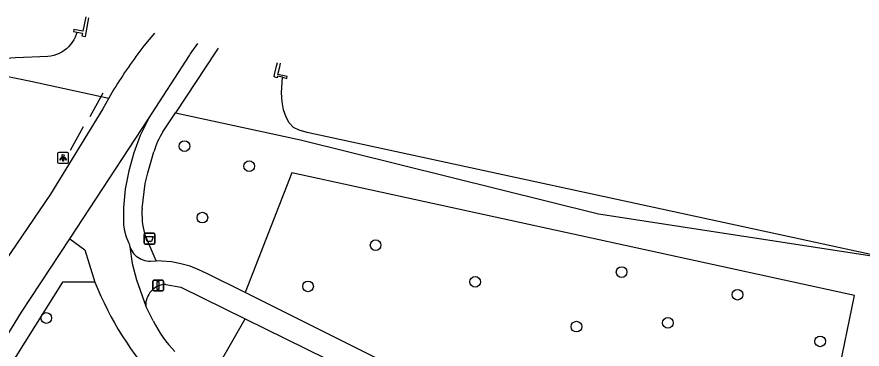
# Model space of a CAD drawing. Extents: x 157767 to 159171, y 387842 to 389425.
# Drawn here: x 158798.3 to 158875.7, y 388682.8 to 388713.2 of the extents above; entities that cross this region are included whole.
import ezdxf

# ---------------------------------------------------------------- set-up
doc = ezdxf.new("R2010")
doc.units = 0
for name, color, linetype in [('IMGEO_Afvalbak', 7, 'Continuous'), ('IMGEO_Berm_groen', 7, 'Continuous'), ('IMGEO_Boom', 7, 'Continuous'), ('IMGEO_Fietspad_gesloten', 7, 'Continuous'), ('IMGEO_Groenvoorziening', 7, 'Continuous'), ('IMGEO_Hek', 7, 'Continuous'), ('IMGEO_Lichtpunt', 7, 'Continuous'), ('IMGEO_Meer_plas_ven_vijver', 7, 'Continuous'), ('IMGEO_Muur', 7, 'Continuous'), ('IMGEO_Verkeersbordpaal', 7, 'Continuous'), ('IMGEO_Voetpad_gesloten', 7, 'Continuous'), ('IMGEO_Voetpad_open', 7, 'Continuous'), ('IMGEO_Walbescherming', 7, 'Continuous')]:
    doc.layers.add(name, color=color, linetype=linetype)

msp = doc.modelspace()

# ---------------------------------------------------------------- linework, layer by layer
at = {"layer": 'IMGEO_Afvalbak'}
for p, q in [((158809.941, 388692.526), (158809.941, 388693.326)), ((158809.941, 388693.326), (158809.941, 388692.526)), ((158810.041, 388693.426), (158810.831, 388693.426)), ((158810.831, 388693.426), (158810.041, 388693.426)), ((158810.931, 388693.326), (158810.931, 388692.526)), ((158810.931, 388692.526), (158810.931, 388693.326)), ((158810.831, 388692.426), (158810.041, 388692.426)), ((158810.041, 388692.426), (158810.831, 388692.426))]:
    msp.add_line(p, q, dxfattribs=at)
msp.add_lwpolyline([(158810.084, 388693.14), (158810.788, 388693.14), (158810.639, 388692.67), (158810.233, 388692.67), (158810.084, 388693.14)], dxfattribs=at)
for centre, start, end in [((158810.041, 388693.326), 90, 180), ((158810.041, 388693.326), 90, 180), ((158810.831, 388693.326), 0, 90), ((158810.831, 388693.326), 360, 90), ((158810.041, 388692.526), 180, 270), ((158810.041, 388692.526), 180, 270), ((158810.831, 388692.526), 270, 0), ((158810.831, 388692.526), 270, 0)]:
    msp.add_arc(centre, 0.1, start, end, dxfattribs=at)
at = {"layer": 'IMGEO_Berm_groen'}
msp.add_lwpolyline([(158815.69, 388679.458), (158819.196, 388685.606)], dxfattribs=at)
at = {"layer": 'IMGEO_Boom'}
for centre in [(158813.64, 388701.403), (158819.571, 388699.57), (158815.283, 388694.862), (158831.14, 388692.337), (158853.652, 388689.879), (158840.247, 388688.983), (158824.954, 388688.57), (158864.255, 388687.81), (158800.994, 388685.677), (158857.887, 388685.238), (158849.515, 388684.891), (158871.819, 388683.54)]:
    msp.add_circle(centre, 0.489, dxfattribs=at)
at = {"layer": 'IMGEO_Fietspad_gesloten'}
for points in [[(158810.886, 388711.732), (158809.929, 388710.571)], [(158810.337, 388703.897), (158814.094, 388709.698), (158814.165, 388709.808), (158814.869, 388710.787)], [(158807.192, 388706.604), (158806.714, 388705.783)], [(158806.714, 388705.783), (158806.157, 388704.826), (158801.383, 388697.011), (158797.236, 388690.902)], [(158803.155, 388692.927), (158810.337, 388703.897)], [(158810.337, 388703.897), (158809.596, 388702.37), (158808.995, 388700.782), (158808.538, 388699.147), (158808.229, 388697.478), (158808.07, 388695.788), (158808.06, 388694.177), (158808.161, 388693.638), (158808.31, 388693.11), (158808.505, 388692.597), (158808.572, 388692.448), (158808.646, 388692.195)], [(158795.029, 388680.233), (158798.736, 388686.2), (158803.155, 388692.927)], [(158803.155, 388692.927), (158804.522, 388691.908), (158805.445, 388688.949)], [(158808.646, 388692.195), (158808.856, 388690.665), (158809.247, 388689.17), (158810.101, 388686.769)], [(158810.779, 388685.405), (158810.101, 388686.769)]]:
    msp.add_lwpolyline(points, dxfattribs=at)
for centre, radius, start, end in [((158845.911, 388682.818), 45.442, 142.35673, 148.43642), ((158833.927, 388700.401), 30.698, 201.90356, 222.48594), ((158820.593, 388690.297), 10.965, 206.4961, 224.45864)]:
    msp.add_arc(centre, radius, start, end, dxfattribs=at)
at = {"layer": 'IMGEO_Groenvoorziening'}
for points in [[(158791.014, 388708.959), (158793.609, 388708.575), (158799.574, 388707.337), (158806.714, 388705.783)], [(158812.814, 388704.455), (158824.263, 388701.962), (158851.54, 388695.192), (158878.144, 388691.116)], [(158873.408, 388680.171), (158874.959, 388687.723), (158823.477, 388698.959), (158819.185, 388688.005)]]:
    msp.add_lwpolyline(points, dxfattribs=at)
at = {"layer": 'IMGEO_Hek'}
for points in [[(158805.008, 388704.116), (158806.204, 388706.283)], [(158803.211, 388701.022), (158804.392, 388703.2)]]:
    msp.add_lwpolyline(points, dxfattribs=at)
at = {"layer": 'IMGEO_Lichtpunt'}
for p, q in [((158802.035, 388700.732), (158802.035, 388699.925)), ((158802.035, 388700.732), (158802.035, 388699.925)), ((158802.937, 388700.827), (158802.129, 388700.827)), ((158802.937, 388700.827), (158802.129, 388700.827)), ((158803.031, 388699.925), (158803.031, 388700.732)), ((158803.031, 388699.925), (158803.031, 388700.732)), ((158802.129, 388699.831), (158802.937, 388699.831)), ((158802.129, 388699.831), (158802.937, 388699.831))]:
    msp.add_line(p, q, dxfattribs=at)
for points in [[(158802.409, 388700.396), (158802.448, 388700.368), (158802.26, 388700.106), (158802.222, 388700.133), (158802.409, 388700.396)], [(158802.511, 388700.348), (158802.558, 388700.348), (158802.558, 388700.026), (158802.511, 388700.026), (158802.511, 388700.348)], [(158802.621, 388700.368), (158802.659, 388700.395), (158802.846, 388700.133), (158802.807, 388700.105), (158802.621, 388700.368)]]:
    msp.add_lwpolyline(points, dxfattribs=at)
msp.add_circle((158802.534, 388700.53), 0.0994, dxfattribs=at)
for centre, start, end in [((158802.129, 388700.732), 90, 180), ((158802.129, 388700.732), 90, 180), ((158802.937, 388700.732), 0, 90), ((158802.937, 388700.732), 0, 90), ((158802.129, 388699.925), 180, 270), ((158802.129, 388699.925), 180, 270), ((158802.937, 388699.925), 270, 0), ((158802.937, 388699.925), 270, 360)]:
    msp.add_arc(centre, 0.0946, start, end, dxfattribs=at)
at = {"layer": 'IMGEO_Meer_plas_ven_vijver'}
for points in [[(158803.8, 388711.818), (158803.758, 388711.719), (158803.729, 388711.627), (158803.633, 388711.378), (158803.515, 388711.138), (158803.376, 388710.91), (158803.218, 388710.694), (158803.04, 388710.494), (158802.846, 388710.311), (158802.636, 388710.146), (158802.412, 388710), (158802.176, 388709.875), (158801.929, 388709.771), (158801.675, 388709.69), (158801.414, 388709.632), (158801.149, 388709.597), (158798.191, 388709.478), (158791.014, 388708.959)], [(158878.144, 388691.116), (158869.998, 388692.884), (158824.872, 388702.636), (158824.135, 388702.852), (158823.616, 388703.114), (158823.219, 388703.523), (158822.952, 388704.044), (158822.716, 388704.708), (158822.582, 388705.464), (158822.537, 388706.276), (158822.605, 388707.696)]]:
    msp.add_lwpolyline(points, dxfattribs=at)
at = {"layer": 'IMGEO_Muur'}
for points in [[(158804.601, 388713.221), (158804.352, 388711.919), (158803.528, 388712.077), (158803.488, 388711.874), (158803.8, 388711.818)], [(158803.8, 388711.818), (158804.298, 388711.729), (158804.259, 388711.494), (158804.592, 388711.437), (158804.683, 388711.94), (158804.903, 388713.15)], [(158822.605, 388707.696), (158822.167, 388707.809), (158822.131, 388707.651), (158821.839, 388707.733), (158821.89, 388707.955), (158822.068, 388708.725), (158822.146, 388709.062)], [(158822.605, 388707.696), (158823.016, 388707.589), (158823.051, 388707.757), (158822.197, 388707.964), (158822.365, 388708.659), (158822.445, 388708.992)]]:
    msp.add_lwpolyline(points, dxfattribs=at)
at = {"layer": 'IMGEO_Verkeersbordpaal'}
for p, q in [((158810.733, 388688.25), (158810.733, 388689.05)), ((158810.733, 388689.05), (158810.733, 388688.25)), ((158810.833, 388689.15), (158811.623, 388689.15)), ((158811.623, 388689.15), (158810.833, 388689.15)), ((158811.723, 388689.05), (158811.723, 388688.25)), ((158811.723, 388688.25), (158811.723, 388689.05)), ((158811.623, 388688.15), (158810.833, 388688.15)), ((158810.833, 388688.15), (158811.623, 388688.15))]:
    msp.add_line(p, q, dxfattribs=at)
msp.add_lwpolyline([(158811.153, 388689.025), (158811.303, 388689.025), (158811.303, 388688.275), (158811.153, 388688.275), (158811.153, 388689.025)], dxfattribs=at)
for centre, start, end in [((158810.833, 388689.05), 90, 180), ((158810.833, 388689.05), 90, 180), ((158811.623, 388689.05), 0, 90), ((158811.623, 388689.05), 360, 90), ((158810.833, 388688.25), 180, 270), ((158810.833, 388688.25), 180, 270), ((158811.623, 388688.25), 270, 0), ((158811.623, 388688.25), 270, 0)]:
    msp.add_arc(centre, 0.1, start, end, dxfattribs=at)
at = {"layer": 'IMGEO_Voetpad_gesloten'}
for points in [[(158808.646, 388692.195), (158808.711, 388692.032), (158808.79, 388691.876), (158808.883, 388691.728), (158808.988, 388691.588), (158809.106, 388691.458), (158809.235, 388691.34), (158809.374, 388691.233), (158809.522, 388691.139), (158809.677, 388691.059), (158809.839, 388690.993), (158810.007, 388690.942), (158810.178, 388690.906), (158810.352, 388690.885), (158810.503, 388690.88), (158811.038, 388690.896)], [(158819.185, 388688.005), (158815.755, 388689.714), (158814.968, 388690.096), (158814.15, 388690.407), (158813.308, 388690.643), (158812.448, 388690.803), (158811.577, 388690.885), (158811.064, 388690.897), (158811.038, 388690.896)], [(158811.924, 388688.751), (158813.307, 388688.5), (158819.196, 388685.606)], [(158838.306, 388678.479), (158819.185, 388688.005)], [(158819.196, 388685.606), (158837.746, 388676.489)]]:
    msp.add_lwpolyline(points, dxfattribs=at)
msp.add_arc((158811.992, 388686.859), 1.893, 92.06268, 182.72299, dxfattribs=at)
at = {"layer": 'IMGEO_Voetpad_open'}
for points in [[(158816.717, 388710.349), (158816.534, 388710.101), (158812.814, 388704.455)], [(158811.659, 388702.701), (158812.814, 388704.455)], [(158809.762, 388695.703), (158810.056, 388697.977), (158810.278, 388698.962), (158810.85, 388700.871)], [(158811.038, 388690.896), (158809.975, 388693.4)], [(158805.445, 388688.949), (158802.494, 388688.951), (158796.515, 388679.533)]]:
    msp.add_lwpolyline(points, dxfattribs=at)
for centre, radius, start, end in [((158817.192, 388699.161), 6.568, 147.38958, 164.91223), ((158817.266, 388695.236), 7.519, 176.43668, 194.1316)]:
    msp.add_arc(centre, radius, start, end, dxfattribs=at)
at = {"layer": 'IMGEO_Walbescherming'}
msp.add_lwpolyline([(158887.182, 388689.155), (158878.144, 388691.116), (158869.998, 388692.884)], dxfattribs=at)

doc.saveas('drawing.dxf')
